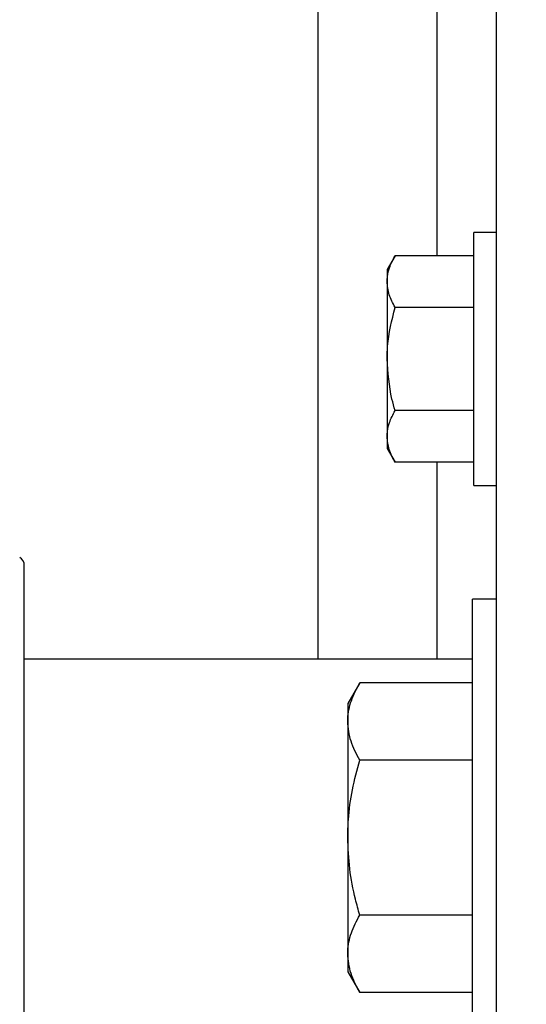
# Model space of a CAD drawing. Header units: inches. Extents: x 218.9 to 312.4, y 214.8 to 247.8.
# Tile 303 of 319: x 275.357 to 275.49, y 244.436 to 244.694. Entities that reach past the tile are written whole.
import ezdxf

# ---------------------------------------------------------------- set-up
doc = ezdxf.new("R2010")
doc.units = ezdxf.units.IN
doc.header["$LTSCALE"] = 0.25
doc.header["$MEASUREMENT"] = 0
doc.layers.add('ANNOTATIONS', color=1, linetype='Continuous')
doc.layers.add('MOTOR LH', color=7, linetype='Continuous')
doc.styles.add('ARIAL', font='arial.ttf', dxfattribs={"height": 0.09375})
doc.dimstyles.new('STANDARD$0', dxfattribs={"dimtxt": 0.09375, "dimasz": 0.09375, "dimexe": 0.03125, "dimexo": 0.046875, "dimgap": 0.09, "dimtad": 0, "dimtih": 1, "dimtoh": 1, "dimdec": 4, "dimzin": 0, "dimdsep": 46, "dimtxsty": 'ARIAL', "dimcen": 0.09, "dimadec": 0, "dimazin": 0, "dimtfac": 1, "dimtdec": 4, "dimtofl": 0, "dimtmove": 0, "dimatfit": 1, "dimfxl": 1, "dimtolj": 1, "dimtzin": 0, "dimarcsym": 0})

# ---------------------------------------------------------------- blocks, each defined once
blk = doc.blocks.new('*D90')
at = {"layer": 'ANNOTATIONS', "color": 0, "lineweight": -2, "transparency": 16777216}
for p, q in [((274.6393342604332, 245.2463276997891), (274.6393342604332, 245.5328515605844)), ((276.0917321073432, 243.2610440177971), (276.0917321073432, 245.5328515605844)), ((274.7330842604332, 245.5016015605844), (275.1844370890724, 245.5016015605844)), ((275.9979821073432, 245.5016015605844), (275.5466292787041, 245.5016015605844))]:
    blk.add_line(p, q, dxfattribs=at)
at = {"layer": 'ANNOTATIONS', "color": 0, "transparency": 16777216}
for points in [[(274.7330842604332, 245.5172265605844), (274.7330842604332, 245.4859765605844), (274.6393342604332, 245.5016015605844)], [(275.9979821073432, 245.5172265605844), (275.9979821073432, 245.4859765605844), (276.0917321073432, 245.5016015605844)]]:
    blk.add_solid(points, dxfattribs=at)
at = {"layer": 'defpoints', "color": 0, "transparency": 16777216}
for p in [(274.6393342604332, 245.5016015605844), (274.6393342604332, 245.1994526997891), (276.0917321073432, 243.2141690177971)]:
    blk.add_point(p, dxfattribs=at)
at = {"layer": 'ANNOTATIONS', "color": 0, "transparency": 16777216, "insert": (275.3655331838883, 245.5016015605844), "char_height": 0.09375, "attachment_point": 5, "style": 'ARIAL'}
blk.add_mtext('\\A1;25"', dxfattribs=at)
blk = doc.blocks.new('*D92')
at = {"layer": 'ANNOTATIONS', "color": 0, "lineweight": -2, "transparency": 16777216}
for p, q in [((274.7479817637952, 244.5695748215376), (274.7479817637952, 245.2307026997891)), ((276.0917321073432, 243.2610440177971), (276.0917321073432, 245.2307026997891)), ((274.8417317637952, 245.1994526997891), (275.1295350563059, 245.1994526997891)), ((275.9979821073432, 245.1994526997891), (275.7101788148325, 245.1994526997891))]:
    blk.add_line(p, q, dxfattribs=at)
at = {"layer": 'ANNOTATIONS', "color": 0, "transparency": 16777216}
for points in [[(274.8417317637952, 245.2150776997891), (274.8417317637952, 245.1838276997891), (274.7479817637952, 245.1994526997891)], [(275.9979821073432, 245.2150776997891), (275.9979821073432, 245.1838276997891), (276.0917321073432, 245.1994526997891)]]:
    blk.add_solid(points, dxfattribs=at)
at = {"layer": 'defpoints', "color": 0, "transparency": 16777216}
for p in [(274.7479817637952, 245.1994526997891), (274.7479817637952, 244.5226998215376), (276.0917321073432, 243.2141690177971)]:
    blk.add_point(p, dxfattribs=at)
at = {"layer": 'ANNOTATIONS', "color": 0, "transparency": 16777216, "insert": (275.4198569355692, 245.1994526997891), "char_height": 0.09375, "attachment_point": 5, "style": 'ARIAL'}
blk.add_mtext('\\A1;21 1/2"', dxfattribs=at)

msp = doc.modelspace()

# ---------------------------------------------------------------- linework, layer by layer
at = {"layer": 'MOTOR LH'}
for p, q in [((275.4823567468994, 244.0266694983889), (275.4823567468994, 244.9329182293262)), ((275.4354826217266, 244.8547939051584), (275.4354826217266, 244.5266069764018)), ((275.4667316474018, 244.8141993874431), (275.4667316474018, 244.6323465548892)), ((275.4823567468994, 244.6384689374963), (275.4764197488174, 244.6384689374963)), ((275.4764197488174, 244.5720942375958), (275.4764197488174, 244.6384689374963)), ((275.4557634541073, 244.6323465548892), (275.4536690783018, 244.628720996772)), ((275.4764197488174, 244.6323465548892), (275.4557634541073, 244.6323465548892)), ((275.4536690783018, 244.628720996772), (275.4536690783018, 244.5818445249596)), ((275.4764197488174, 244.6188134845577), (275.4557634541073, 244.6188134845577)), ((275.4764197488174, 244.5917496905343), (275.4557634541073, 244.5917496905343)), ((275.4536690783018, 244.5818445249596), (275.4557634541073, 244.5782189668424)), ((275.4764197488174, 244.5782189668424), (275.4557634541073, 244.5782189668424)), ((275.4667316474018, 244.5782189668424), (275.4667316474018, 244.5266069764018)), ((275.4764197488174, 244.5720942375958), (275.4823567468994, 244.5720942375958)), ((275.4823567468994, 244.5422942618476), (275.4761064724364, 244.5422942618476)), ((275.4761064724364, 244.4172934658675), (275.4761064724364, 244.5422942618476)), ((275.4761064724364, 244.5266069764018), (275.3585879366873, 244.5266069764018)), ((275.4464965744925, 244.5203883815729), (275.4433567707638, 244.5149512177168)), ((275.4761064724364, 244.5203883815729), (275.4464965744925, 244.5203883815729)), ((275.4433567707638, 244.5149512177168), (275.4433567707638, 244.4446388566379)), ((275.4761064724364, 244.500092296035), (275.4464965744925, 244.500092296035)), ((275.4761064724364, 244.4594977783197), (275.4464965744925, 244.4594977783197)), ((275.4433567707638, 244.4446388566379), (275.4464965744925, 244.4391993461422)), ((275.4761064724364, 244.4391993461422), (275.4464965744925, 244.4391993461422))]:
    msp.add_line(p, q, dxfattribs=at)
msp.add_arc((275.3561267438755, 244.551152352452), 0.002460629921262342, 0, 59.31684701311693, dxfattribs=at)
for points, knots in [([(275.4536690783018, 244.6255788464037), (275.453671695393, 244.6257391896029), (275.4536915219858, 244.6269539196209), (275.4541486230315, 244.6292458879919), (275.4552219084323, 244.6313067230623), (275.4557634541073, 244.6323465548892)], [0, 0, 0, 0, 0.07006288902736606, 0.5307833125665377, 0.9999999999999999, 0.9999999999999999, 0.9999999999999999, 0.9999999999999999]), ([(275.4557634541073, 244.6188134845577), (275.4551781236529, 244.619912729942), (275.453996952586, 244.6221309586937), (275.4537790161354, 244.6244227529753), (275.4536690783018, 244.6255788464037)], [0, 0, 0, 0, 0.4955509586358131, 1, 1, 1, 1]), ([(275.4536690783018, 244.6052827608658), (275.4536951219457, 244.6064107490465), (275.4538008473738, 244.6109898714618), (275.4549199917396, 244.6154511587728), (275.4557634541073, 244.6188134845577)], [0, 0, 0, 0, 0.2463328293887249, 1, 1, 1, 1]), ([(275.4557634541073, 244.5917496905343), (275.4554808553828, 244.5927611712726), (275.4542491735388, 244.5971696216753), (275.4539215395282, 244.6017518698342), (275.4536690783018, 244.6052827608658)], [0, 0, 0, 0, 0.2294413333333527, 1, 1, 1, 1]), ([(275.4536690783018, 244.5849843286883), (275.4536716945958, 244.5851446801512), (275.453691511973, 244.5863592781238), (275.4541487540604, 244.5886484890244), (275.4552219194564, 244.5907096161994), (275.4557634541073, 244.5917496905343)], [0, 0, 0, 0, 0.07006884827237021, 0.5307434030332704, 1, 1, 1, 1]), ([(275.4557634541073, 244.5782189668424), (275.4551781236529, 244.5793182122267), (275.453996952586, 244.5815364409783), (275.4537790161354, 244.5838282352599), (275.4536690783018, 244.5849843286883)], [0, 0, 0, 0, 0.4955509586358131, 1, 1, 1, 1]), ([(275.3585879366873, 244.4084349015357), (275.3585879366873, 244.4085376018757), (275.3585879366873, 244.4087461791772), (275.3585879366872, 244.4104585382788), (275.3585879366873, 244.4130520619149), (275.3585879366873, 244.4163237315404), (275.3585879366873, 244.419992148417), (275.3585879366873, 244.4243073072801), (275.3585879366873, 244.4308865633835), (275.3585879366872, 244.4385211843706), (275.3585879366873, 244.4469126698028), (275.3585879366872, 244.4554913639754), (275.3585879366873, 244.4664769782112), (275.3585879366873, 244.4783479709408), (275.3585879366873, 244.4885861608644), (275.3585879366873, 244.4974176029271), (275.3585879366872, 244.5054937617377), (275.3585879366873, 244.512674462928), (275.3585879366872, 244.5189528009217), (275.3585879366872, 244.5248682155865), (275.3585879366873, 244.5321588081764), (275.3585879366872, 244.5383611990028), (275.3585879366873, 244.5432662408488), (275.3585879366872, 244.5471551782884), (275.3585879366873, 244.5504463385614), (275.3585879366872, 244.5509219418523), (275.3585879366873, 244.5511528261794)], [0, 0, 0, 0, 0.03883291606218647, 0.07886697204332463, 0.1200171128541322, 0.1522001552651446, 0.1843738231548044, 0.2172354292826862, 0.2500948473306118, 0.3157276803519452, 0.3479058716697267, 0.3800819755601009, 0.4417862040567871, 0.5000002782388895, 0.5388381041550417, 0.5788618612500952, 0.6200185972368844, 0.6521968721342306, 0.6843724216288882, 0.7172413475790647, 0.7500933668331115, 0.8157261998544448, 0.8479043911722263, 0.8800826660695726, 0.9417854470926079, 1, 1, 1, 1]), ([(275.4433567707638, 244.5102391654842), (275.443360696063, 244.5104801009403), (275.4433904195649, 244.5123045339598), (275.4440755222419, 244.51573709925), (275.4456846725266, 244.5188285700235), (275.4464965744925, 244.5203883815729)], [0, 0, 0, 0, 0.07009978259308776, 0.5308158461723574, 1, 1, 1, 1]), ([(275.4464965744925, 244.500092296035), (275.4456193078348, 244.5017407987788), (275.4438487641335, 244.5050678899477), (275.443521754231, 244.5085050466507), (275.4433567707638, 244.5102391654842)], [0, 0, 0, 0, 0.4954786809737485, 1, 1, 1, 1]), ([(275.4433567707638, 244.4797938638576), (275.4433946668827, 244.4813712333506), (275.4434957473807, 244.4855785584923), (275.4444660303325, 244.4924035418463), (275.4458171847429, 244.4975197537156), (275.4464965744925, 244.500092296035)], [0, 0, 0, 0, 0.2296984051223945, 0.612675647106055, 1, 1, 1, 1]), ([(275.4464965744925, 244.4594977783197), (275.4461182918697, 244.4608765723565), (275.445025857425, 244.4648583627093), (275.4436848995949, 244.4716185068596), (275.4434666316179, 244.4770566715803), (275.4433567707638, 244.4797938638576)], [0, 0, 0, 0, 0.20828671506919, 0.6015068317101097, 1, 1, 1, 1]), ([(275.4433567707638, 244.449348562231), (275.4433606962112, 244.4495886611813), (275.4433904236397, 244.4514069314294), (275.4440756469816, 244.4548456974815), (275.4456846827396, 244.4579376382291), (275.4464965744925, 244.4594977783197)], [0, 0, 0, 0, 0.07008880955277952, 0.5307828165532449, 1, 1, 1, 1]), ([(275.4464965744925, 244.4391993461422), (275.4456193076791, 244.4408476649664), (275.4438487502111, 244.4441744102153), (275.4435217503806, 244.4476134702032), (275.4433567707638, 244.449348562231)], [0, 0, 0, 0, 0.4954749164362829, 1, 1, 1, 1])]:
    msp.add_open_spline(points, degree=3, knots=knots, dxfattribs=at)

# ---------------------------------------------------------------- dimensions: what is measured, and where the dimension line sits
at = {"layer": 'ANNOTATIONS'}
dim = msp.add_linear_dim(base=(274.6393342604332, 245.5016015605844), p1=(276.0917321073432, 243.2141690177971), p2=(274.6393342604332, 245.1994526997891), text='25"', dimstyle='STANDARD$0', dxfattribs=at)
dim.commit()
dim.dimension.update_dxf_attribs({"geometry": '*D90', "text_midpoint": (275.3655331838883, 245.5016015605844), "dimtype": 160})
dim = msp.add_linear_dim(base=(274.7479817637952, 245.1994526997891), p1=(276.0917321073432, 243.2141690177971), p2=(274.7479817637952, 244.5226998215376), text='21 1/2"', dimstyle='STANDARD$0', dxfattribs=at)
dim.commit()
dim.dimension.update_dxf_attribs({"geometry": '*D92', "text_midpoint": (275.4198569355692, 245.1994526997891)})

doc.saveas('drawing.dxf')
